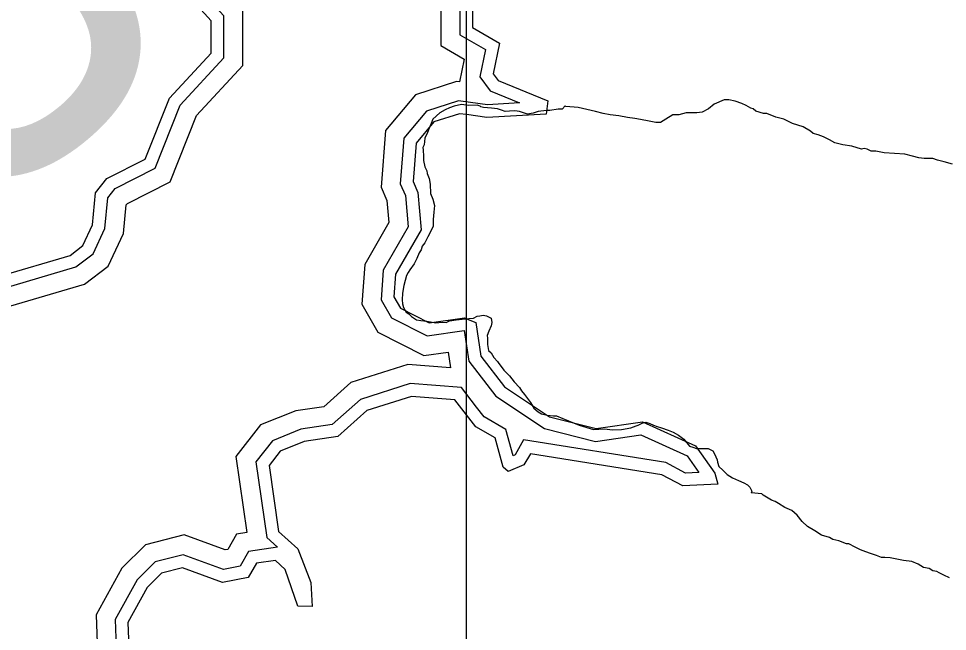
# Model space of a CAD drawing. Extents: x 2001466 to 31450019, y -30647475 to 847247.
# Drawn here: x 2027581 to 2032407, y 683612 to 686795 of the extents above; entities that cross this region are included whole.
import ezdxf

# ---------------------------------------------------------------- set-up
doc = ezdxf.new("R2010")
doc.units = 0
for name, color, linetype in [('Exist Hydrographic Buffer Line', 7, 'Continuous'), ('Exist Hydrographic Lake Shore', 7, 'Continuous'), ('Exist Hydrographic Misc Water Feature', 7, 'Continuous'), ('Exist Road Secondary Structure Standard Bridge Number Label', 7, 'Continuous'), ('Map Preparation Inset Cut Line', 7, 'Continuous')]:
    doc.layers.add(name, color=color, linetype=linetype)

msp = doc.modelspace()

# ---------------------------------------------------------------- linework, layer by layer
at = {"layer": 'Exist Hydrographic Buffer Line'}
for points in [[(2027493.2, 685392.1), (2027878.1, 685505), (2027967.7, 685573.3), (2028029.3, 685705.4), (2028044.6, 685864.6), (2028081.8, 685912.3), (2028290.9, 686017.8), (2028420.6, 686345.4), (2028646.7, 686590.4), (2028646.7, 686808.6), (2028540, 686926.6), (2028716.8, 686943.3), (2028963.7, 687078.7), (2029108.7, 687243.2), (2029140.7, 687430.2), (2029272.5, 687538.2), (2029321.8, 687772.1), (2029292.9, 687947.2), (2029224.8, 688068.1), (2029267.8, 688259.9), (2029151.7, 688386.1), (2029012, 688443.8), (2028927.2, 688551.5)], [(2027085.7, 684623.5), (2027129.1, 684691.2), (2027129.1, 684909.3), (2027196.3, 684924.1), (2027317.7, 685042.8), (2027298.3, 685282.5), (2027510.1, 685294.5), (2027923.3, 685415.7), (2028046.6, 685509.7), (2028125.7, 685679.2), (2028139.8, 685826.7), (2028145.8, 685834.4), (2028368.6, 685946.8), (2028505.4, 686292.1), (2028745.1, 686551.9), (2028745.1, 686846.5), (2028744.6, 686847), (2028746.3, 686847.2), (2029026.1, 687000.7), (2029201, 687199), (2029231.5, 687377.4), (2029361.6, 687484), (2029422, 687769.9), (2029386.9, 687982)], [(2030495, 687511.5), (2030118.9, 687089), (2029941.3, 686962), (2029873.5, 686861.1), (2029873.5, 686711.3), (2030006.2, 686634.5), (2029976.8, 686491.6), (2030030.4, 686420.3), (2030184.4, 686356.7), (2030016.6, 686347.6), (2029929.9, 686359.3)], [(2029775.1, 686870.4), (2029775.1, 686654.6), (2029895.5, 686584.9), (2029871.1, 686466.6)], [(2029871.1, 686466.6), (2029857.1, 686468.5), (2029643.5, 686399.3), (2029487.8, 686213.3), (2029464.3, 685919.8), (2029495.1, 685850.5), (2029505.1, 685735.3), (2029379.4, 685517.5), (2029363.7, 685312.2), (2029447.2, 685165.8), (2029687.2, 685045.3), (2029813, 685063.1)], [(2029929.9, 686359.3), (2029866.1, 686368), (2029700.8, 686314.4), (2029583.4, 686174.2), (2029564.4, 685936.9), (2029591.7, 685875.4), (2029605.8, 685713), (2029475.8, 685487.7), (2029464.1, 685334.8), (2029518, 685240.4), (2029703.9, 685147.1), (2029895.9, 685174.2)], [(2029895.9, 685174.2), (2029919.6, 685015.5), (2030060.8, 684833.4), (2030313.1, 684665.5), (2030578.5, 684598.9), (2030813.6, 684632.5), (2031054.7, 684524.1), (2031114.9, 684437.8), (2031046.8, 684434.3), (2030944.1, 684488.9), (2030205.3, 684606.9), (2030160.9, 684528.5), (2030150.2, 684524), (2030113.3, 684660.7), (2030000.9, 684725.6), (2029960.7, 684777.3)], [(2029813, 685063.1), (2029825.2, 684981.5)], [(2029825.2, 684981.5), (2029603.9, 684998.9), (2029306.6, 684904.6), (2029167.2, 684779.2), (2029021.9, 684757.6), (2028838.1, 684684.1), (2028709.6, 684519.6), (2028767.3, 684125.4)], [(2029960.7, 684777.3), (2029882.1, 684878.3), (2029615.3, 684899.3), (2029356.7, 684817.2), (2029210.9, 684686.2), (2029047.8, 684661.9), (2028899.3, 684602.6), (2028813.1, 684492.2), (2028870.6, 684098.9), (2028925.8, 684048.8)], [(2028767.3, 684125.4), (2028712.8, 684117.5), (2028668, 684038), (2028653.9, 684035.2), (2028440.8, 684113.1), (2028240.4, 684062.5), (2028116.9, 683940.4), (2027983.5, 683698.2), (2027995.4, 683357.9), (2028029.3, 683290), (2027977, 683201.9), (2027977, 682962), (2027585.3, 683000.7), (2027492.4, 682954.8), (2027160.2, 682944.8), (2026997.4, 682846.6), (2026885.3, 682703.2), (2026888.1, 682457.2)], [(2028925.8, 684048.8), (2028774.7, 684027), (2028731.6, 683950.5), (2028646.1, 683933.2), (2028435.5, 684010.3), (2028290.5, 683973.6), (2028196.2, 683880.4), (2028082.8, 683674.5), (2028093, 683382.8), (2028141.4, 683286), (2028075.4, 683174.9), (2028075.4, 682968.7), (2028220.8, 682764), (2028220.8, 682763.9), (2028052.7, 682855.6), (2027603.7, 682900), (2027516.8, 682857.1), (2027188.9, 682847.2), (2027063.7, 682771.7), (2026984.1, 682669.8), (2026986.5, 682466.1)]]:
    msp.add_lwpolyline(points, dxfattribs=at)
at = {"layer": 'Exist Hydrographic Lake Shore'}
for points in [[(2031196.1, 688308.3), (2031188.1, 688233), (2031146.1, 688158.4), (2031071, 687884.3), (2030938.2, 687782), (2030821.1, 687649.9), (2030596.1, 687526.5), (2030163.1, 687039.9), (2029989.2, 686915.5), (2029939.1, 686841.1), (2029939.1, 686749.2), (2030080, 686667.5), (2030047, 686507.4), (2030072, 686474.1), (2030331, 686367.1), (2030322.2, 686298.5), (2030014, 686281.7), (2029908.9, 686296)], [(2027482, 685457.2), (2027848, 685564.6), (2027915.1, 685615.7), (2027965.1, 685722.9), (2027981.1, 685889.9), (2028039.1, 685964.3), (2028239.1, 686065.2), (2028364.1, 686380.9), (2028581.1, 686616), (2028581.1, 686783.4), (2028439.2, 686940.4)], [(2029908.9, 686296), (2029872.1, 686301), (2029739, 686257.8), (2029647.1, 686148.1), (2029631.2, 685948.3), (2029656.2, 685892), (2029673, 685698.1), (2029540.1, 685467.8), (2029531.1, 685349.8), (2029565.1, 685290.2), (2029715, 685214.9), (2029898.1, 685240.7), (2029908.9, 685236.2)], [(2029908.9, 685236.2), (2029956, 685216.5), (2029982, 685042.2), (2030106.1, 684882.1), (2030340, 684726.4), (2030582, 684665.7), (2030823.1, 684700.2), (2031098.1, 684576.5), (2031198, 684433.4), (2031215, 684377.3), (2031032.1, 684367.9), (2030923, 684425.9), (2030240, 684534.9), (2030206.9, 684476.5), (2030124.1, 684442.1), (2030098.1, 684465.6), (2030057, 684617.4), (2029957, 684675.2), (2029908.9, 684737)], [(2029908.9, 684737), (2029848.1, 684815.2), (2029622.9, 684832.9), (2029390, 684758.9), (2029240.1, 684624.2), (2029065, 684598.2), (2028940.1, 684548.2), (2028882.1, 684473.9), (2028932.1, 684131.7)], [(2028932.1, 684131.7), (2029032, 684041), (2029099, 683865.8), (2029107, 683740.9)], [(2029107, 683740.9), (2029032, 683742.5), (2028966, 683934.2), (2028915.9, 683981.1), (2028816.1, 683966.7), (2028774, 683892.1), (2028641, 683865.3), (2028432, 683941.7), (2028323.9, 683914.4), (2028249.1, 683840.4), (2028149, 683658.7), (2028158.1, 683399.3), (2028216.1, 683283.3), (2028141, 683156.9), (2028141, 682989.6), (2028282.9, 682789.8), (2028300, 682691), (2028232.9, 682682.6), (2028033, 682791.7), (2027615.9, 682832.9), (2027533.1, 682791.9)]]:
    msp.add_lwpolyline(points, dxfattribs=at)
at = {"layer": 'Exist Hydrographic Misc Water Feature'}
for points in [[(2030421.4, 686341), (2030405.4, 686325), (2030385.3, 686325), (2030341.2, 686316.9), (2030323.4, 686316.9), (2030281.4, 686312.9), (2030255.3, 686302.9), (2030225.4, 686298.9), (2030183.4, 686312.9), (2030159.4, 686314.9), (2030131.3, 686314.8), (2030109.3, 686312.8), (2030089.4, 686318.8), (2030069.3, 686326.8), (2030037.4, 686328.8), (2029997.4, 686332.8), (2029983.4, 686336.7), (2029979.5, 686340.7), (2029963.3, 686344.7), (2029917.4, 686342.7), (2029881.5, 686348.7), (2029843.4, 686340.6), (2029819.4, 686330.6), (2029797.4, 686320.6), (2029769.6, 686304.6), (2029733.5, 686272.6), (2029725.5, 686250.5), (2029713.6, 686226.5), (2029705.6, 686202.5), (2029691.6, 686174.6), (2029687.5, 686138.6), (2029681.6, 686124.6), (2029683.6, 686112.5), (2029685.5, 686078.5), (2029685.5, 686058.6), (2029691.6, 686024.6), (2029701.7, 686004.6), (2029703.7, 685990.6), (2029713.8, 685964.6), (2029719.7, 685934.6), (2029721.8, 685886.7), (2029733.7, 685856.7), (2029741.7, 685824.7), (2029737.8, 685788.6), (2029735.7, 685750.7), (2029735.7, 685716.7), (2029721.8, 685686.7), (2029707.8, 685660.7), (2029691.8, 685630.7), (2029677.9, 685612.7), (2029672, 685594.6), (2029661.9, 685578.6), (2029650, 685548.7), (2029635.9, 685520.6), (2029613.9, 685490.6), (2029605.9, 685476.6), (2029595.9, 685460.6), (2029589.9, 685434.6), (2029582.1, 685408.6), (2029576, 685368.6), (2029574.1, 685334.6), (2029576, 685312.7), (2029580.1, 685294.7), (2029594, 685270.6), (2029608, 685260.7), (2029622.1, 685246.7), (2029648, 685230.6), (2029670.1, 685226.6), (2029702.1, 685222.8), (2029748.2, 685214.8), (2029782.1, 685218.8), (2029802, 685216.8), (2029820, 685224.8), (2029854, 685230.8), (2029886, 685232.9), (2029908, 685234.8), (2029920.1, 685236.8), (2029944.1, 685238.8), (2029964, 685248.8), (2029978.1, 685250.8), (2029994.1, 685254.8), (2030012.1, 685250.9), (2030030, 685242.9), (2030036.1, 685239), (2030040, 685216.9), (2030036.1, 685198.9), (2030024, 685170.9), (2030016, 685148.9), (2030018.1, 685134.9), (2030018.1, 685103), (2030022.2, 685070.9), (2030036.1, 685058.9), (2030050.1, 685035), (2030070.2, 685013), (2030072.2, 685009), (2030102.2, 684969), (2030132.1, 684939.1), (2030156.1, 684909.1), (2030184.4, 684879.1), (2030194.2, 684861.1)], [(2032433.2, 686038.3), (2032391.2, 686050.3), (2032355.3, 686060.3), (2032331.3, 686068.3), (2032287.2, 686068.2), (2032259.1, 686072.2), (2032225.3, 686080.2), (2032185.3, 686090.2), (2032133.2, 686094.2), (2032079.3, 686098.1), (2032035.2, 686106.1), (2032011.2, 686106.1), (2031991.1, 686116.1), (2031975.1, 686120), (2031961.2, 686116), (2031911.1, 686132), (2031863.1, 686139.9), (2031823.2, 686149.9), (2031795.3, 686165.9), (2031763.3, 686179.9), (2031735.2, 686191.9), (2031709.2, 686197.8), (2031695.2, 686209.8), (2031657.3, 686231.8), (2031603.1, 686249.8), (2031557.2, 686271.7), (2031515.2, 686283.7), (2031469.2, 686301.7), (2031451.2, 686301.6), (2031411.2, 686313.6), (2031397.3, 686325.6), (2031385.2, 686329.6), (2031361.2, 686343.6), (2031339.2, 686353.6), (2031305.2, 686365.6), (2031271.2, 686373.5), (2031247.2, 686373.5), (2031195.3, 686349.5), (2031165.1, 686325.5), (2031133.2, 686309.4), (2031105.3, 686305.4), (2031049.3, 686305.4), (2031011.2, 686295.4), (2030981.2, 686295.4), (2030943.3, 686273.3), (2030917.2, 686255.3), (2030891.4, 686255.3), (2030857.4, 686261.3), (2030813.3, 686271.2), (2030783.3, 686275.2), (2030745.4, 686281.2), (2030699.3, 686289.2), (2030655.4, 686295.2), (2030619.3, 686301.1), (2030579.3, 686313.1), (2030533.4, 686323.1), (2030489.3, 686333.1), (2030425.3, 686339), (2030421.4, 686341)], [(2030194.2, 684861.1), (2030210.2, 684843.1), (2030240.4, 684801.1), (2030258.2, 684771.1), (2030280.3, 684753.1), (2030298.2, 684741.2), (2030328.3, 684735.2), (2030360.3, 684731.2), (2030376.3, 684731.2), (2030408.3, 684717.2), (2030438.2, 684705.3), (2030464.3, 684695.3), (2030494.2, 684683.3), (2030550.2, 684665.3), (2030568.2, 684661.4), (2030624.2, 684663.4), (2030668.3, 684659.4), (2030714.2, 684661.4), (2030762.2, 684669.5), (2030790.3, 684679.5), (2030800.4, 684683.5), (2030818.2, 684691.5), (2030830.3, 684697.5), (2030840.3, 684699.5), (2030860.2, 684691.6), (2030880.3, 684683.6), (2030898.4, 684675.6), (2030922.4, 684669.6), (2030956.2, 684657.6), (2030982.2, 684647.6), (2031010.3, 684631.6), (2031038.2, 684609.7), (2031066.3, 684573.7), (2031084.4, 684569.7), (2031104.2, 684561.7), (2031142.2, 684561.8), (2031164.3, 684561.8), (2031188.3, 684549.8), (2031196.3, 684533.8), (2031210.3, 684503.8), (2031212.3, 684491.7), (2031220.3, 684467.8), (2031240.2, 684449.8), (2031262.3, 684427.8), (2031290.4, 684409.8), (2031322.4, 684395.9), (2031350.3, 684383.9), (2031368.4, 684373.9), (2031380.5, 684361.9), (2031390.3, 684340), (2031388.4, 684332)], [(2031956.4, 684036.3), (2031928.6, 684050.3), (2031894.3, 684066.4), (2031882.4, 684066.3), (2031842.4, 684082.3), (2031812.3, 684090.2), (2031794.5, 684100.2), (2031752.4, 684112.2), (2031718.4, 684134.1), (2031680.4, 684156.1), (2031652.4, 684182.2), (2031626.3, 684216.1), (2031598.4, 684240.1), (2031562.3, 684256.1), (2031530.3, 684276), (2031512.3, 684286), (2031492.4, 684294), (2031450.4, 684320), (2031442.4, 684326), (2031388.4, 684332)], [(2032418.4, 683890.7), (2032388.5, 683904.7), (2032364.5, 683916.6), (2032352.4, 683922.6), (2032332.5, 683926.6), (2032312.4, 683938.6), (2032282.5, 683944.6), (2032254.6, 683960.6), (2032222.4, 683974.5), (2032178.5, 683980.4), (2032144.5, 683986.5), (2032110.4, 683994.5), (2032082.6, 683996.5), (2032064.5, 683996.4), (2032038.5, 684006.4), (2032002.6, 684018.4), (2031970.4, 684030.3), (2031956.4, 684036.3)]]:
    msp.add_lwpolyline(points, dxfattribs=at)
at = {"layer": 'Map Preparation Inset Cut Line'}
for p, q in [((2029908.9, 686724.8), (2029908.9, 686867.6)), ((2029908.9, 686628), (2029908.9, 686724.8)), ((2029908.9, 686417.1), (2029908.9, 686628)), ((2029908.9, 686336.3), (2029908.9, 686417.1)), ((2029908.9, 686296), (2029908.9, 686336.3)), ((2029908.9, 685236.2), (2029908.9, 686296)), ((2029908.9, 685192.9), (2029908.9, 685236.2)), ((2029908.9, 684942.1), (2029908.9, 685192.9)), ((2029908.9, 684920.6), (2029908.9, 684942.1)), ((2029908.9, 684802), (2029908.9, 684920.6)), ((2029908.9, 684737), (2029908.9, 684802)), ((2029908.9, 681940.3), (2029908.9, 684737))]:
    msp.add_line(p, q, dxfattribs=at)

# ---------------------------------------------------------------- texts
at = {"layer": 'Exist Road Secondary Structure Standard Bridge Number Label'}
msp.add_text('352', height=2132.54, rotation=40, dxfattribs=at).set_placement((2027309.6, 685678))

doc.saveas('drawing.dxf')
